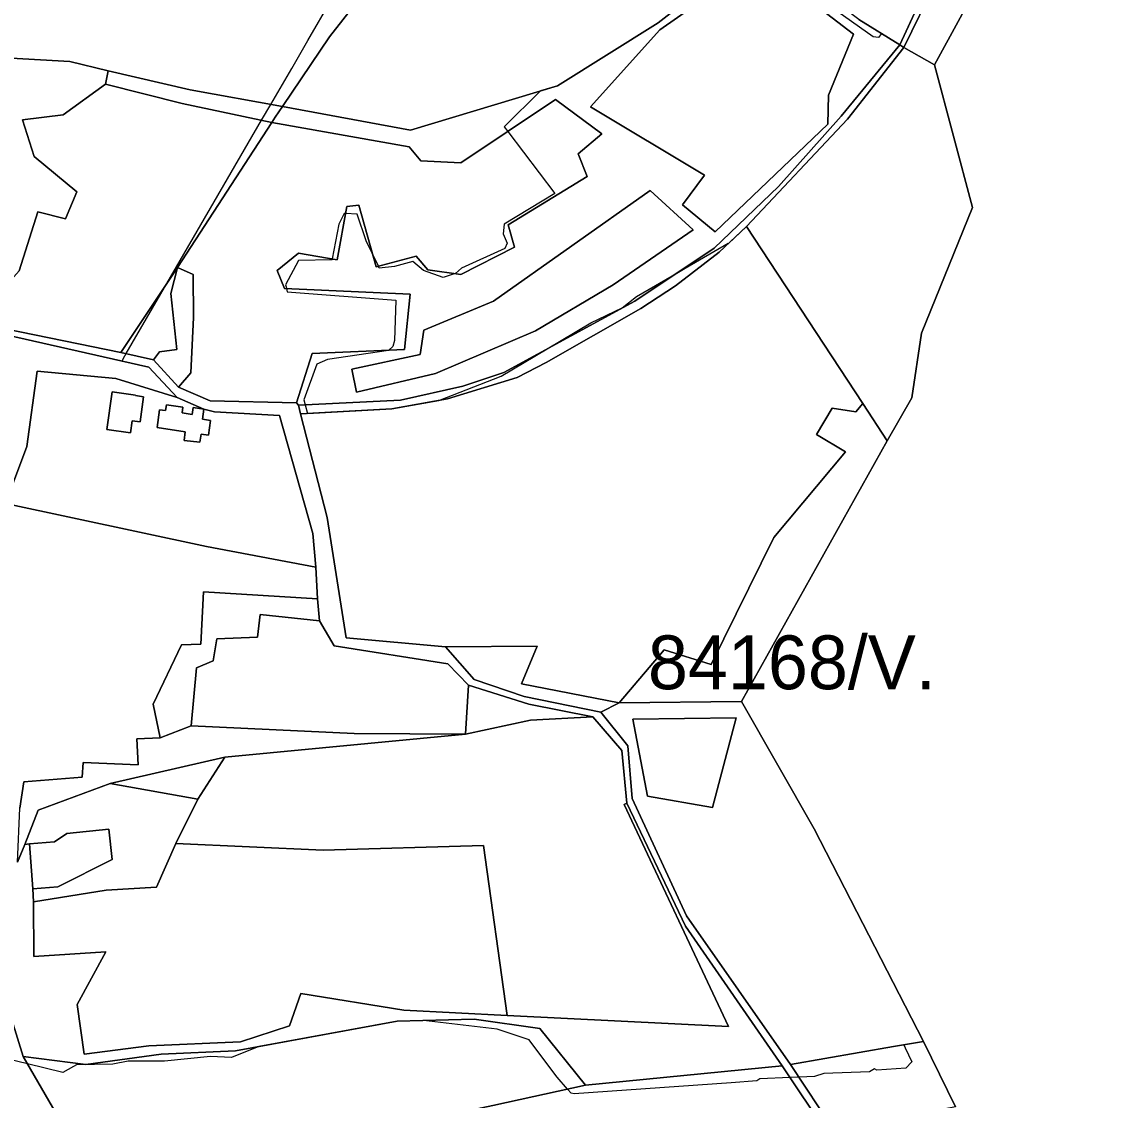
# Model space of a CAD drawing. Extents: x -477304 to -465429, y -1159113 to -1149210.
# Drawn here: x -469028 to -468727.3, y -1151897.7 to -1151596.7 of the extents above; entities that cross this region are included whole.
import ezdxf

# ---------------------------------------------------------------- set-up
doc = ezdxf.new("R2010")
doc.units = 0
for name, color, linetype in [('BPEJ_s', 7, 'Continuous'), ('ostatni_s', 7, 'Continuous'), ('PUPFL_s', 7, 'Continuous'), ('trav_porost_s', 7, 'Continuous'), ('zahrada_s', 7, 'Continuous')]:
    doc.layers.add(name, color=color, linetype=linetype)

msp = doc.modelspace()

# ---------------------------------------------------------------- linework, layer by layer
at = {"layer": 'BPEJ_s'}
for points in [[(-468775.28, -1151586.5), (-468782.94, -1151603.26), (-468788.11, -1151600.05), (-468788.92, -1151601.21), (-468790.4, -1151601), (-468824.44, -1151576.78), (-468850.37, -1151597.06), (-468878.45, -1151614.63), (-468883.26, -1151616.09), (-468893.33, -1151626.13), (-468892.36, -1151627.41), (-468879.17, -1151644.75), (-468893.38, -1151653.23), (-468893.59, -1151655.99), (-468892.53, -1151658.54), (-468893.17, -1151660.03), (-468905.27, -1151665.55), (-468906.97, -1151667.03), (-468907.03, -1151667.05), (-468908.41, -1151667.48), (-468910.36, -1151668.1), (-468915.89, -1151666.18), (-468918.86, -1151663.64), (-468923.95, -1151665.12), (-468928.2, -1151665.55), (-468928.45, -1151665.02), (-468930.18, -1151661.35), (-468931.81, -1151657.9), (-468934.36, -1151650.47), (-468937.61, -1151650.28), (-468937.97, -1151650.26), (-468939.45, -1151653.23), (-468941.32, -1151662.98), (-468941.36, -1151663.21), (-468950.71, -1151663.42), (-468954.32, -1151670.22), (-468954.19, -1151670.78), (-468954.09, -1151671.22), (-468953.89, -1151672.13), (-468923.57, -1151674.44), (-468923.95, -1151685.72), (-468924.38, -1151687.42), (-468925.55, -1151688.4), (-468925.65, -1151688.48), (-468942.64, -1151691.03), (-468945.61, -1151692.3), (-468949.22, -1151702.28), (-468948.88, -1151703.65), (-468948.27, -1151706.1), (-468924.66, -1151704.81), (-468911.62, -1151702.42), (-468894.23, -1151695.7), (-468881.33, -1151688.05), (-468869.17, -1151680.83), (-468860.47, -1151676.59), (-468856.43, -1151673.4), (-468844.75, -1151666.65), (-468842.84, -1151665.55), (-468830.84, -1151658.61), (-468830.79, -1151658.66), (-468825.78, -1151653.94), (-468793.31, -1151703.33), (-468786.46, -1151713.75), (-468827.17, -1151786.48), (-468806.89, -1151821.99), (-468776.38, -1151881.32), (-468781.85, -1151882.21), (-468781.45, -1151883.05), (-468779.57, -1151887), (-468781.27, -1151888.7), (-468789.34, -1151889.34), (-468789.98, -1151888.91), (-468791.46, -1151889.76), (-468804.2, -1151890.19), (-468806.75, -1151891.04)], [(-468775.28, -1151586.5), (-468782.94, -1151603.26), (-468788.11, -1151600.05), (-468788.92, -1151601.21), (-468790.4, -1151601), (-468824.44, -1151576.78), (-468850.37, -1151597.06), (-468878.45, -1151614.63), (-468883.26, -1151616.09), (-468893.33, -1151626.13), (-468892.36, -1151627.41), (-468879.17, -1151644.75), (-468893.38, -1151653.23), (-468893.59, -1151655.99), (-468892.53, -1151658.54), (-468893.17, -1151660.03), (-468905.27, -1151665.55), (-468906.97, -1151667.03), (-468907.03, -1151667.05), (-468908.41, -1151667.48), (-468910.36, -1151668.1), (-468915.89, -1151666.18), (-468918.86, -1151663.64), (-468923.95, -1151665.12), (-468928.2, -1151665.55), (-468928.45, -1151665.02), (-468930.18, -1151661.35), (-468931.81, -1151657.9), (-468934.36, -1151650.47), (-468937.61, -1151650.28), (-468937.97, -1151650.26), (-468939.45, -1151653.23), (-468941.32, -1151662.98), (-468941.36, -1151663.21), (-468950.71, -1151663.42), (-468954.32, -1151670.22), (-468954.19, -1151670.78), (-468954.09, -1151671.22), (-468953.89, -1151672.13), (-468923.57, -1151674.44), (-468923.95, -1151685.72), (-468924.38, -1151687.42), (-468925.55, -1151688.4), (-468925.65, -1151688.48), (-468942.64, -1151691.03), (-468945.61, -1151692.3), (-468949.22, -1151702.28), (-468948.88, -1151703.65), (-468948.27, -1151706.1), (-468924.66, -1151704.81), (-468911.62, -1151702.42), (-468894.23, -1151695.7), (-468881.33, -1151688.05), (-468869.17, -1151680.83), (-468860.47, -1151676.59), (-468856.43, -1151673.4), (-468844.75, -1151666.65), (-468842.84, -1151665.55), (-468830.84, -1151658.61), (-468830.79, -1151658.66), (-468825.78, -1151653.94), (-468793.31, -1151703.33), (-468786.46, -1151713.75), (-468827.17, -1151786.48), (-468806.89, -1151821.99), (-468776.38, -1151881.32), (-468781.85, -1151882.21), (-468781.45, -1151883.05), (-468779.57, -1151887), (-468781.27, -1151888.7), (-468789.34, -1151889.34), (-468789.98, -1151888.91), (-468791.46, -1151889.76), (-468804.2, -1151890.19)], [(-469039.86, -1151682.44), (-468999.98, -1151691.43), (-468999.75, -1151691.03), (-468999.15, -1151689.99), (-468998.8, -1151689.38), (-468987.44, -1151669.8), (-468961.02, -1151624.28), (-468958.44, -1151619.84), (-468952.64, -1151609.84), (-468948.14, -1151602.07), (-468941.49, -1151590.56)], [(-469039.86, -1151682.44), (-468999.98, -1151691.43), (-468999.75, -1151691.03), (-468999.15, -1151689.99), (-468998.8, -1151689.38), (-468987.44, -1151669.8), (-468961.02, -1151624.28), (-468958.44, -1151619.84), (-468952.64, -1151609.84), (-468948.14, -1151602.07), (-468941.49, -1151590.56)], [(-468806.75, -1151891.04), (-468811.09, -1151891.22), (-468813.6, -1151891.32), (-468822.04, -1151891.67), (-468822.89, -1151892.31), (-468830.05, -1151892.82), (-468873.84, -1151895.92), (-468874.69, -1151895.71), (-468875.67, -1151894.57), (-468878.52, -1151891.25), (-468882.27, -1151886.28), (-468886.37, -1151880.84), (-468895.29, -1151877.87), (-468915.84, -1151875.45), (-468923.23, -1151875.65), (-468961.84, -1151882.68), (-468969.39, -1151885.73), (-468975.33, -1151885.52), (-468988.08, -1151886.79), (-468998.27, -1151886.79), (-469002.51, -1151887.64), (-469012.7, -1151887.85), (-469013.53, -1151888.31), (-469016.53, -1151889.97), (-469026.34, -1151887.55), (-469033.73, -1151885.73)], [(-468804.2, -1151890.19), (-468806.75, -1151891.04), (-468811.09, -1151891.22), (-468813.6, -1151891.32), (-468822.04, -1151891.67), (-468822.89, -1151892.31), (-468830.05, -1151892.82), (-468873.84, -1151895.92), (-468874.69, -1151895.71), (-468875.67, -1151894.57), (-468878.52, -1151891.25), (-468882.27, -1151886.28), (-468886.37, -1151880.84), (-468895.29, -1151877.87), (-468915.84, -1151875.45), (-468923.23, -1151875.65), (-468961.84, -1151882.68), (-468969.39, -1151885.73), (-468975.33, -1151885.52), (-468988.08, -1151886.79), (-468998.27, -1151886.79), (-469002.51, -1151887.64), (-469012.7, -1151887.85), (-469013.53, -1151888.31), (-469016.53, -1151889.97), (-469026.34, -1151887.55), (-469033.73, -1151885.73)]]:
    msp.add_lwpolyline(points, dxfattribs=at)
at = {"layer": 'ostatni_s'}
for points in [[(-468773.7, -1151583.05), (-468768.2, -1151560.3), (-468763.94, -1151550.96), (-468755.99, -1151538.81), (-468734.3, -1151504.4), (-468728.57, -1151495.33), (-468727.27, -1151496.2), (-468729.03, -1151500.06), (-468732.73, -1151505.62), (-468739.21, -1151515.3), (-468754.45, -1151539.57), (-468764.23, -1151555.17), (-468767.13, -1151564.53), (-468772.98, -1151585.8), (-468781.81, -1151603.96), (-468782.94, -1151603.26)], [(-468950.14, -1151706.2), (-468950.76, -1151703.74), (-468922.24, -1151702.35), (-468904.93, -1151698.49), (-468893.47, -1151694.64), (-468856.92, -1151674.79), (-468834.72, -1151659.94), (-468816.81, -1151642.75), (-468799.35, -1151623.16), (-468782.94, -1151603.26), (-468781.81, -1151603.96), (-468797.56, -1151624.01), (-468825.78, -1151653.94), (-468833.35, -1151661.08), (-468845.52, -1151670.49), (-468855.25, -1151676.75), (-468881.61, -1151691.86), (-468889.69, -1151696.03), (-468909.18, -1151701.97), (-468924.66, -1151704.81)], [(-468993.94, -1151701.41), (-468994.94, -1151708.41), (-468997.17, -1151708.1), (-468997.65, -1151711.49), (-469004.2, -1151710.57), (-469002.72, -1151700.01), (-468996.17, -1151700.93), (-468996.19, -1151701.09)], [(-468990.14, -1151710.04), (-468989.52, -1151705.02), (-468987.8, -1151705.27), (-468987.57, -1151703.68), (-468983, -1151704.34), (-468983.21, -1151705.93), (-468980.42, -1151706.33), (-468980.17, -1151704.42), (-468977.14, -1151704.85), (-468977.52, -1151707.69), (-468975.31, -1151708.01), (-468975.86, -1151712.14), (-468977.92, -1151711.84), (-468978.22, -1151714.06), (-468982.65, -1151713.6), (-468982.33, -1151711.16)], [(-469002.76, -1151830.53), (-469017.85, -1151838.18), (-469024.85, -1151838.71), (-469025.8, -1151826.13), (-469018.8, -1151825.6), (-469015.41, -1151823.27), (-469003.62, -1151822.07)]]:
    msp.add_lwpolyline(points, close=True, dxfattribs=at)
for points in [[(-468886.48, -1151787.18), (-468903.27, -1151781.92), (-468909.08, -1151775.92), (-468940.82, -1151770.93), (-468944.87, -1151763.9), (-468945.44, -1151757.77), (-468945.94, -1151748.92), (-468946.76, -1151739.57), (-468956.02, -1151706.64), (-468974.14, -1151705.65), (-468977.14, -1151704.85), (-468984.63, -1151701.59), (-468992.47, -1151693.12), (-469039.86, -1151682.44)], [(-469036.34, -1151681.7), (-469000.28, -1151689.03), (-468991.18, -1151691.16), (-468984.23, -1151698.74), (-468975.38, -1151702.6), (-468951.28, -1151703.1), (-468950.76, -1151703.74), (-468950.14, -1151706.2), (-468942.71, -1151735.15), (-468937.4, -1151768.64), (-468909.76, -1151771.23), (-468901.7, -1151780.33), (-468887.74, -1151785.05), (-468866.34, -1151789.45), (-468858.82, -1151798.8), (-468857.65, -1151813.52), (-468842.52, -1151846.26), (-468813.42, -1151887.68), (-468801.26, -1151906.14)], [(-468803.45, -1151906.55), (-468815.75, -1151888.1), (-468842.76, -1151849.1), (-468859.13, -1151814.82), (-468860.55, -1151800.09), (-468868.57, -1151790.74), (-468886.48, -1151787.18)]]:
    msp.add_lwpolyline(points, dxfattribs=at)
at = {"layer": 'PUPFL_s'}
for points in [[(-468767.43, -1151899.55), (-468776.38, -1151881.32), (-468806.89, -1151821.99), (-468827.17, -1151786.48), (-468786.46, -1151713.75), (-468779.57, -1151701.68), (-468776.89, -1151683.67), (-468762.71, -1151648.6), (-468773.29, -1151608.8), (-468743.52, -1151554.25)], [(-468794.39, -1151596.16), (-468782.94, -1151603.26), (-468799.35, -1151623.16), (-468816.81, -1151642.75), (-468834.72, -1151659.94), (-468856.92, -1151674.79), (-468893.47, -1151694.64), (-468904.93, -1151698.49), (-468922.24, -1151702.35), (-468950.76, -1151703.74), (-468951.28, -1151703.1), (-468946.91, -1151689.39), (-468921.12, -1151688.19), (-468919.6, -1151672.83), (-468954.66, -1151671.19), (-468956.65, -1151666.2), (-468950.71, -1151661.33), (-468939.91, -1151663.23), (-468937.26, -1151648.31), (-468933.91, -1151648), (-468929.11, -1151665.19), (-468917.9, -1151662.22), (-468914.61, -1151666.01), (-468905.45, -1151667.27), (-468890.45, -1151659.69), (-468892.22, -1151653.43), (-468870.2, -1151639.97), (-468872.73, -1151633.65), (-468866.07, -1151628.09), (-468879, -1151618.52), (-468905.45, -1151636.12), (-468916.57, -1151635.61), (-468919.85, -1151631.69), (-468958.17, -1151624.88), (-468957.2, -1151623.43), (-468955.18, -1151620.43), (-468919.48, -1151627.08), (-468878.45, -1151614.63), (-468850.37, -1151597.06), (-468822.2, -1151575.03)], [(-469351.73, -1151603.18), (-469233.46, -1151584.52), (-469159.56, -1151595.02), (-469152.58, -1151623.84), (-469203.08, -1151662.58), (-469217.68, -1151677.24), (-469309.43, -1151795.23), (-469296.26, -1151825.44), (-469242.41, -1151847.3), (-469234.13, -1151855.9), (-469211.55, -1151865.38), (-469207.95, -1151879.91), (-469124.05, -1151883.35), (-469102.77, -1151868.25), (-469075.9, -1151843.86), (-469041.49, -1151840.67), (-469027.52, -1151885.51), (-469007.11, -1151920.83), (-468997.2, -1151937.69), (-468950.81, -1152036.73)]]:
    msp.add_lwpolyline(points, dxfattribs=at)
for points in [[(-468768.34, -1151587.46), (-468743.52, -1151554.25), (-468773.29, -1151608.8), (-468781.81, -1151603.96), (-468772.98, -1151585.8)], [(-469105.08, -1151594.77), (-469107.13, -1151590.9), (-469077.5, -1151585.3), (-469073.49, -1151585), (-469072.7, -1151584.94), (-469060.85, -1151583.81), (-469013.28, -1151579.41), (-468996.22, -1151581.31), (-468980.24, -1151584.34), (-468955.7, -1151586.62), (-468921.08, -1151572.25), (-468924.48, -1151578.46), (-468942.07, -1151600.96), (-468955.18, -1151620.43), (-468980.94, -1151615.75), (-469003.8, -1151610.47), (-469014.54, -1151607.88), (-469075.14, -1151604.44), (-469094.48, -1151598.47), (-469135.07, -1151609.65)], [(-468843.59, -1151647.87), (-468834.5, -1151655.39), (-468803.07, -1151625.37), (-468802.88, -1151617.28), (-468795.87, -1151600.22), (-468822.51, -1151579.84), (-468849.88, -1151599.02), (-468869.23, -1151620.51), (-468837.47, -1151639.59)], [(-468869.23, -1151620.51), (-468849.88, -1151599.02), (-468822.51, -1151579.84), (-468795.87, -1151600.22), (-468802.88, -1151617.28), (-468803.07, -1151625.37), (-468834.5, -1151655.39), (-468843.59, -1151647.87), (-468837.47, -1151639.59)], [(-469047.6, -1151677.59), (-469038.6, -1151665.5), (-469031.16, -1151660.56), (-469039.57, -1151647.89), (-469045.87, -1151652.07), (-469047.14, -1151650.16), (-469049.54, -1151651.75), (-469059.27, -1151651.27), (-469074.22, -1151636.23), (-469077.41, -1151611.83), (-469075.14, -1151604.44), (-469014.54, -1151607.88), (-469003.8, -1151610.47), (-469004.56, -1151614.2), (-469016.44, -1151622.73), (-469027.75, -1151624.19), (-469024.49, -1151634.36), (-469012.62, -1151644.22), (-469015.78, -1151651.8), (-469023.48, -1151649.78), (-469028.63, -1151666.28), (-469035.39, -1151673.73), (-469036.34, -1151681.7), (-469047.14, -1151679.04)], [(-468776.89, -1151683.67), (-468779.57, -1151701.68), (-468786.46, -1151713.75), (-468793.31, -1151703.33), (-468825.78, -1151653.94), (-468797.56, -1151624.01), (-468781.81, -1151603.96), (-468773.29, -1151608.8), (-468762.71, -1151648.6)], [(-469004.56, -1151614.2), (-469003.8, -1151610.47), (-468980.94, -1151615.75), (-468955.18, -1151620.43), (-468957.2, -1151623.43), (-468958.17, -1151624.88), (-468983.21, -1151619.61)], [(-469012.62, -1151644.22), (-469024.49, -1151634.36), (-469027.75, -1151624.19), (-469016.44, -1151622.73), (-469004.56, -1151614.2), (-468983.21, -1151619.61), (-468958.17, -1151624.88), (-468984.49, -1151665.39), (-469000.28, -1151689.03), (-469036.34, -1151681.7), (-469035.39, -1151673.73), (-469028.63, -1151666.28), (-469023.48, -1151649.78), (-469015.78, -1151651.8)], [(-468958.17, -1151624.88), (-468919.85, -1151631.69), (-468916.57, -1151635.61), (-468905.45, -1151636.12), (-468879, -1151618.52), (-468866.07, -1151628.09), (-468872.73, -1151633.65), (-468870.2, -1151639.97), (-468892.22, -1151653.43), (-468890.45, -1151659.69), (-468905.45, -1151667.27), (-468914.61, -1151666.01), (-468917.9, -1151662.22), (-468929.11, -1151665.19), (-468933.91, -1151648), (-468937.26, -1151648.31), (-468939.91, -1151663.23), (-468950.71, -1151661.33), (-468956.65, -1151666.2), (-468954.66, -1151671.19), (-468919.6, -1151672.83), (-468921.12, -1151688.19), (-468946.91, -1151689.39), (-468951.28, -1151703.1), (-468975.38, -1151702.6), (-468984.23, -1151698.74), (-468980.76, -1151694.7), (-468980.03, -1151679.34), (-468980.09, -1151667.34), (-468984.49, -1151665.39)], [(-468915.72, -1151682.82), (-468916.79, -1151689.64), (-468935.87, -1151693.75), (-468934.54, -1151700.13), (-468912.53, -1151694.89), (-468884.61, -1151683.01), (-468862.91, -1151670.18), (-468840.66, -1151654.82), (-468852.61, -1151643.83), (-468896.36, -1151674.79)], [(-468884.61, -1151683.01), (-468912.53, -1151694.89), (-468934.54, -1151700.13), (-468935.87, -1151693.75), (-468916.79, -1151689.64), (-468915.72, -1151682.82), (-468896.36, -1151674.79), (-468852.61, -1151643.83), (-468840.66, -1151654.82), (-468862.91, -1151670.18)], [(-468991.18, -1151691.16), (-469000.28, -1151689.03), (-468984.49, -1151665.39), (-468986.31, -1151672.65), (-468984.67, -1151688.25), (-468989.54, -1151688.89)], [(-469007.11, -1151920.83), (-469027.52, -1151885.51), (-469010.03, -1151887.72), (-468989.02, -1151884.87), (-468968.31, -1151883.86), (-468923.23, -1151875.65), (-468901.73, -1151875.08), (-468883.41, -1151877.67), (-468870.68, -1151893.47), (-468896.51, -1151899.19), (-468946.86, -1151909.8)], [(-468767.43, -1151899.55), (-468801.26, -1151906.14), (-468813.42, -1151887.68), (-468784.7, -1151882.68), (-468776.38, -1151881.32)], [(-468994.38, -1151937.14), (-468997.2, -1151937.69), (-469007.11, -1151920.83), (-468946.86, -1151909.8), (-468896.51, -1151899.19), (-468870.68, -1151893.47), (-468815.75, -1151888.1), (-468803.45, -1151906.55), (-468811.66, -1151908.26), (-468862.93, -1151918.05), (-468871.48, -1151919.25), (-468912.32, -1151928.92), (-468968.38, -1151934.99)]]:
    msp.add_lwpolyline(points, close=True, dxfattribs=at)
at = {"layer": 'trav_porost_s'}
for points in [[(-468919.48, -1151627.08), (-468955.18, -1151620.43), (-468942.07, -1151600.96), (-468924.48, -1151578.46), (-468921.08, -1151572.25), (-468866.1, -1151548.51), (-468792.02, -1151519.23), (-468784.4, -1151524.93), (-468822.2, -1151575.03), (-468850.37, -1151597.06), (-468878.45, -1151614.63)], [(-468794.39, -1151596.16), (-468818.74, -1151577.66), (-468815.52, -1151574.09), (-468794.15, -1151587.53), (-468759.69, -1151536.59), (-468755.99, -1151538.81), (-468763.94, -1151550.96), (-468768.2, -1151560.3), (-468773.7, -1151583.05), (-468782.94, -1151603.26)], [(-468909.18, -1151701.97), (-468889.69, -1151696.03), (-468881.61, -1151691.86), (-468855.25, -1151676.75), (-468845.52, -1151670.49), (-468833.35, -1151661.08), (-468825.78, -1151653.94), (-468793.31, -1151703.33), (-468795.22, -1151705.63), (-468801.86, -1151704.56), (-468806.17, -1151711.95), (-468798.08, -1151716.82), (-468818.14, -1151740.64), (-468835.6, -1151776.16), (-468848.71, -1151771.99), (-468861.22, -1151786.84), (-468888.54, -1151781.47), (-468884.18, -1151770.98), (-468909.76, -1151771.23), (-468937.4, -1151768.64), (-468942.71, -1151735.15), (-468950.14, -1151706.2), (-468924.66, -1151704.81)], [(-468991.18, -1151691.16), (-468989.54, -1151688.89), (-468984.67, -1151688.25), (-468986.31, -1151672.65), (-468984.49, -1151665.39), (-468980.09, -1151667.34), (-468980.03, -1151679.34), (-468980.76, -1151694.7), (-468984.23, -1151698.74)], [(-469050.72, -1151729.92), (-469045.46, -1151717.2), (-469052.96, -1151714.1), (-469039.86, -1151682.44), (-468992.47, -1151693.12), (-468984.63, -1151701.59), (-469001.66, -1151696.34), (-469023.64, -1151694.32), (-469026.51, -1151715.3), (-469032.45, -1151731.23), (-469039.62, -1151732.81), (-469039.37, -1151749.3), (-469060.91, -1151745.76), (-469060.69, -1151742.08), (-469064.41, -1151741.79), (-469058.22, -1151726.82)], [(-468984.63, -1151701.59), (-468977.14, -1151704.85), (-468980.17, -1151704.42), (-468980.42, -1151706.33), (-468983.21, -1151705.93), (-468983, -1151704.34), (-468987.57, -1151703.68), (-468987.8, -1151705.27), (-468989.52, -1151705.02), (-468990.14, -1151710.04), (-468982.33, -1151711.16), (-468982.65, -1151713.6), (-468978.22, -1151714.06), (-468977.92, -1151711.84), (-468975.86, -1151712.14), (-468975.31, -1151708.01), (-468977.52, -1151707.69), (-468977.14, -1151704.85), (-468974.14, -1151705.65), (-468956.02, -1151706.64), (-468946.76, -1151739.57), (-468945.94, -1151748.92), (-468976.39, -1151743.23), (-469032.45, -1151731.23), (-469026.51, -1151715.3), (-469023.64, -1151694.32), (-469001.66, -1151696.34)], [(-469004.2, -1151710.57), (-468997.65, -1151711.49), (-468997.17, -1151708.1), (-468994.94, -1151708.41), (-468993.94, -1151701.41), (-468996.19, -1151701.09), (-468996.17, -1151700.93), (-469002.72, -1151700.01)], [(-468795.22, -1151705.63), (-468793.31, -1151703.33), (-468786.46, -1151713.75), (-468827.17, -1151786.48), (-468861.22, -1151786.84), (-468848.71, -1151771.99), (-468835.6, -1151776.16), (-468818.14, -1151740.64), (-468798.08, -1151716.82), (-468806.17, -1151711.95), (-468801.86, -1151704.56)], [(-468979.2, -1151777.04), (-468980.72, -1151793.22), (-468989.37, -1151796.57), (-468991.27, -1151787.16), (-468983.37, -1151770.66), (-468977.94, -1151770.47), (-468977.27, -1151755.81), (-468945.44, -1151757.77), (-468944.87, -1151763.9), (-468961.45, -1151762.13), (-468962.21, -1151768.51), (-468973.52, -1151768.96), (-468974.53, -1151775.09)], [(-468903.27, -1151781.92), (-468904.15, -1151795.58), (-468935.23, -1151795.32), (-468980.72, -1151793.22), (-468979.2, -1151777.04), (-468974.53, -1151775.09), (-468973.52, -1151768.96), (-468962.21, -1151768.51), (-468961.45, -1151762.13), (-468944.87, -1151763.9), (-468940.82, -1151770.93), (-468909.08, -1151775.92)], [(-468888.54, -1151781.47), (-468861.22, -1151786.84), (-468866.34, -1151789.45), (-468887.74, -1151785.05), (-468901.7, -1151780.33), (-468909.76, -1151771.23), (-468884.18, -1151770.98)], [(-468904.15, -1151795.58), (-468903.27, -1151781.92), (-468886.48, -1151787.18), (-468868.57, -1151790.74), (-468886.04, -1151791.69)], [(-468813.42, -1151887.68), (-468842.52, -1151846.26), (-468857.65, -1151813.52), (-468858.82, -1151798.8), (-468866.34, -1151789.45), (-468861.22, -1151786.84), (-468827.17, -1151786.48), (-468806.89, -1151821.99), (-468776.38, -1151881.32), (-468784.7, -1151882.68)], [(-468860.55, -1151800.09), (-468859.13, -1151814.82), (-468859.89, -1151815.13), (-468830.8, -1151877.13), (-468892.51, -1151874.03), (-468899.11, -1151826.57), (-468943.81, -1151827.87), (-468984.99, -1151826.07), (-468978.78, -1151813.65), (-468971.27, -1151801.96), (-468904.15, -1151795.58), (-468886.04, -1151791.69), (-468868.57, -1151790.74)], [(-468835.19, -1151816.05), (-468828.66, -1151791.03), (-468857.46, -1151791.4), (-468853.39, -1151812.83)], [(-468835.19, -1151816.05), (-468853.39, -1151812.83), (-468857.46, -1151791.4), (-468828.66, -1151791.03)], [(-468989.37, -1151796.57), (-468980.72, -1151793.22), (-468935.23, -1151795.32), (-468904.15, -1151795.58), (-468971.27, -1151801.96), (-469003.29, -1151809.35), (-469023.4, -1151816.71), (-469027.06, -1151826.38), (-469029.18, -1151831.25), (-469028.48, -1151816.21), (-469027.34, -1151808.88), (-469011.11, -1151807.55), (-469010.79, -1151803.44), (-468995.5, -1151804.09), (-468995.87, -1151796.81)], [(-468971.27, -1151801.96), (-468978.78, -1151813.65), (-469003.29, -1151809.35)], [(-468899.11, -1151826.57), (-468892.51, -1151874.03), (-468921.37, -1151872.52), (-468950.08, -1151867.9), (-468953.24, -1151876.88), (-468966.95, -1151881.43), (-468992.5, -1151882.5), (-469010.5, -1151884.84), (-469012.49, -1151871), (-469004.47, -1151856.28), (-469024.62, -1151857.6), (-469024.66, -1151842.37), (-469004.41, -1151839.09), (-468990.33, -1151838.26), (-468984.99, -1151826.07), (-468943.81, -1151827.87)]]:
    msp.add_lwpolyline(points, close=True, dxfattribs=at)
for points in [[(-469032.45, -1151731.23), (-468976.39, -1151743.23), (-468945.94, -1151748.92), (-468945.44, -1151757.77), (-468977.27, -1151755.81), (-468977.94, -1151770.47), (-468983.37, -1151770.66), (-468991.27, -1151787.16), (-468989.37, -1151796.57), (-468995.87, -1151796.81), (-468995.5, -1151804.09), (-469010.79, -1151803.44), (-469011.11, -1151807.55), (-469027.34, -1151808.88), (-469028.48, -1151816.21)], [(-469029.18, -1151831.25), (-469027.06, -1151826.38), (-469025.8, -1151826.13), (-469024.85, -1151838.71), (-469024.66, -1151842.37), (-469024.62, -1151857.6), (-469004.47, -1151856.28), (-469012.49, -1151871), (-469010.5, -1151884.84), (-468992.5, -1151882.5), (-468966.95, -1151881.43), (-468953.24, -1151876.88), (-468950.08, -1151867.9), (-468921.37, -1151872.52), (-468892.51, -1151874.03), (-468830.8, -1151877.13), (-468859.89, -1151815.13), (-468859.13, -1151814.82), (-468842.76, -1151849.1), (-468815.75, -1151888.1), (-468870.68, -1151893.47), (-468883.41, -1151877.67), (-468901.73, -1151875.08), (-468923.23, -1151875.65), (-468968.31, -1151883.86), (-468989.02, -1151884.87), (-469010.03, -1151887.72), (-469027.52, -1151885.51), (-469041.49, -1151840.67)]]:
    msp.add_lwpolyline(points, dxfattribs=at)
at = {"layer": 'zahrada_s'}
msp.add_lwpolyline([(-468990.33, -1151838.26), (-469004.41, -1151839.09), (-469024.66, -1151842.37), (-469024.85, -1151838.71), (-469017.85, -1151838.18), (-469002.76, -1151830.53), (-469003.62, -1151822.07), (-469015.41, -1151823.27), (-469018.8, -1151825.6), (-469025.8, -1151826.13), (-469027.06, -1151826.38), (-469023.4, -1151816.71), (-469003.29, -1151809.35), (-468978.78, -1151813.65), (-468984.99, -1151826.07)], close=True, dxfattribs=at)

# ---------------------------------------------------------------- texts
at = {"layer": 'BPEJ_s'}
msp.add_text('84168/V.', height=15, dxfattribs=at).set_placement((-468853.24, -1151783.01))

doc.saveas('drawing.dxf')
